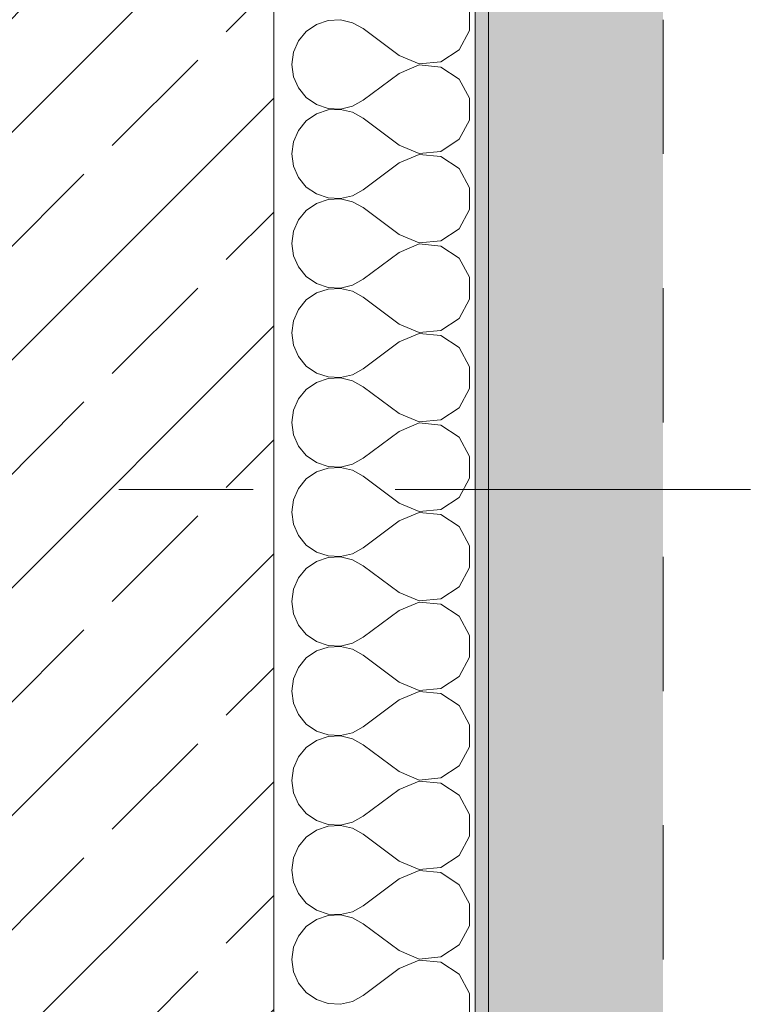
# Model space of a CAD drawing. Header units: metres. Extents: x -3.6 to 90.7, y -11.1 to 18.
# Tile 613 of 656: x 62.086 to 62.634, y 0.167 to 0.9. Entities that reach past the tile are written whole.
import ezdxf

# ---------------------------------------------------------------- set-up
doc = ezdxf.new("R2010")
doc.units = ezdxf.units.M
doc.header["$MEASUREMENT"] = 0
doc.linetypes.add('Strichlinie doppelt', pattern=[0.546806, 0.264583, -0.105833, 0.070556, -0.105833])
doc.linetypes.add('Strichlinie eng', pattern=[0.115, 0.075, -0.04])
for name, color, linetype in [('152 - Bemaßung_ Beschriftung.Ausbau', 7, 'Continuous'), ('301 - Elemente.Linie', 7, 'Continuous'), ('302 - Elemente.Schraffur', 7, 'Continuous'), ('451 - Universal.Achsen Raster', 7, 'Continuous'), ('603 - Struktur.Bodenplatte_ Decke Roh', 7, 'Continuous'), ('604 - Struktur.Wand Aussen', 7, 'Continuous')]:
    doc.layers.add(name, color=color, linetype=linetype)
doc.styles.add('ERSTELLTER_STIL_2', font='txt')
doc.dimstyles.new('ERSTELLTER_STIL__1', dxfattribs={"dimtxt": 0.1, "dimasz": 0.0532, "dimexe": 0.18, "dimexo": 0.0625, "dimgap": 0, "dimtad": 1, "dimzin": 0, "dimdsep": 46, "dimtxsty": 'ERSTELLTER_STIL_2', "dimblk": 'ARROWHEAD_2', "dimblk1": 'ARROWHEAD_2', "dimblk2": 'ARROWHEAD_2', "dimcen": 0.09, "dimse1": 1, "dimse2": 1, "dimclrd": 7, "dimclre": 7, "dimclrt": 7, "dimazin": 0, "dimtfac": 1, "dimtdec": 4, "dimtmove": 0, "dimatfit": 3, "dimfxl": 1, "dimtolj": 1, "dimtzin": 0, "dimarcsym": 0})
doc.dimstyles.new('ERSTELLTER_STIL__2', dxfattribs={"dimtxt": 0.1, "dimasz": 0.0532, "dimexe": 0.18, "dimexo": 0.0625, "dimgap": 0, "dimtad": 1, "dimzin": 0, "dimdsep": 46, "dimtxsty": 'ERSTELLTER_STIL_2', "dimblk": 'ARROWHEAD_2', "dimblk1": 'ARROWHEAD_2', "dimblk2": 'ARROWHEAD_2', "dimcen": 0.09, "dimse1": 1, "dimse2": 1, "dimclrd": 7, "dimclre": 7, "dimclrt": 7, "dimazin": 0, "dimtfac": 1, "dimtdec": 4, "dimtmove": 2, "dimatfit": 3, "dimfxl": 1, "dimtolj": 1, "dimtzin": 0, "dimarcsym": 0})
doc.dimstyles.new('ERSTELLTER_STIL__3', dxfattribs={"dimtxt": 0.1, "dimasz": 0.0532, "dimexe": 0.18, "dimexo": 0.0625, "dimgap": 0, "dimtad": 1, "dimtih": 1, "dimtoh": 1, "dimzin": 0, "dimdsep": 46, "dimtxsty": 'ERSTELLTER_STIL_2', "dimblk": 'ARROWHEAD_2', "dimblk1": 'ARROWHEAD_2', "dimblk2": 'ARROWHEAD_2', "dimcen": 0.09, "dimse1": 1, "dimse2": 1, "dimclrd": 7, "dimclre": 7, "dimclrt": 7, "dimazin": 0, "dimtfac": 1, "dimtdec": 4, "dimtmove": 0, "dimatfit": 3, "dimfxl": 1, "dimtolj": 1, "dimtzin": 0, "dimarcsym": 0})
pattern_1 = [(45, (0, 0), (-0.08485281, 0.08485281), []), (45, (-0.04243, 0.04243), (-0.08485281, 0.08485281), [0.09, -0.03])]

# ---------------------------------------------------------------- blocks, each defined once
blk = doc.blocks.new('*X125')
at = {"layer": '604 - Struktur.Wand Aussen', "color": 7, "linetype": 'Continuous', "lineweight": 5}
for p, q in [((62.42069, 0.89188), (62.42069, 0.90812)), ((62.30678, 0.89648), (62.2992, 0.89127)), ((62.3155, 0.89942), (62.30678, 0.89648)), ((62.32469, 0.89987), (62.3155, 0.89942)), ((62.33364, 0.89778), (62.32469, 0.89987)), ((62.34169, 0.89333), (62.33364, 0.89778)), ((62.2992, 0.89127), (62.29334, 0.88419)), ((62.36836, 0.87333), (62.34169, 0.89333)), ((62.41302, 0.87757), (62.42069, 0.89188)), ((62.29334, 0.88419), (62.28963, 0.87578)), ((62.28963, 0.87578), (62.28836, 0.86667)), ((62.36836, 0.87333), (62.38333, 0.86705)), ((62.39949, 0.86858), (62.41302, 0.87757)), ((62.28836, 0.86667), (62.28963, 0.85756)), ((62.38333, 0.86629), (62.36836, 0.86)), ((62.38333, 0.86705), (62.39949, 0.86858)), ((62.39949, 0.86475), (62.38333, 0.86629)), ((62.36836, 0.86), (62.34169, 0.84)), ((62.41302, 0.85576), (62.39949, 0.86475)), ((62.28963, 0.85756), (62.29334, 0.84914)), ((62.42069, 0.84145), (62.41302, 0.85576)), ((62.29334, 0.84914), (62.2992, 0.84206)), ((62.2992, 0.84206), (62.30678, 0.83685)), ((62.30678, 0.83685), (62.3155, 0.83391)), ((62.33364, 0.83555), (62.34169, 0.84)), ((62.42069, 0.82521), (62.42069, 0.84145)), ((62.30678, 0.82981), (62.2992, 0.82461)), ((62.3155, 0.83275), (62.30678, 0.82981)), ((62.3155, 0.83391), (62.32469, 0.83347)), ((62.32469, 0.8332), (62.3155, 0.83275)), ((62.32469, 0.83347), (62.33364, 0.83555)), ((62.33364, 0.83112), (62.32469, 0.8332)), ((62.34169, 0.82667), (62.33364, 0.83112)), ((62.2992, 0.82461), (62.29334, 0.81752)), ((62.36836, 0.80667), (62.34169, 0.82667)), ((62.41302, 0.8109), (62.42069, 0.82521)), ((62.29334, 0.81752), (62.28963, 0.80911)), ((62.28963, 0.80911), (62.28836, 0.8)), ((62.39949, 0.80192), (62.41302, 0.8109)), ((62.28836, 0.8), (62.28963, 0.79089)), ((62.36836, 0.80667), (62.38333, 0.80038)), ((62.38333, 0.79962), (62.36836, 0.79333)), ((62.38333, 0.80038), (62.39949, 0.80192)), ((62.39949, 0.79808), (62.38333, 0.79962)), ((62.36836, 0.79333), (62.34169, 0.77333)), ((62.41302, 0.7891), (62.39949, 0.79808)), ((62.28963, 0.79089), (62.29334, 0.78248)), ((62.42069, 0.77479), (62.41302, 0.7891)), ((62.29334, 0.78248), (62.2992, 0.77539)), ((62.2992, 0.77539), (62.30678, 0.77019)), ((62.30678, 0.77019), (62.3155, 0.76725)), ((62.33364, 0.76888), (62.34169, 0.77333)), ((62.42069, 0.75855), (62.42069, 0.77479)), ((62.30678, 0.76315), (62.2992, 0.75794)), ((62.3155, 0.76609), (62.30678, 0.76315)), ((62.3155, 0.76725), (62.32469, 0.7668)), ((62.32469, 0.76653), (62.3155, 0.76609)), ((62.32469, 0.7668), (62.33364, 0.76888)), ((62.33364, 0.76445), (62.32469, 0.76653)), ((62.34169, 0.76), (62.33364, 0.76445)), ((62.2992, 0.75794), (62.29334, 0.75086)), ((62.36836, 0.74), (62.34169, 0.76)), ((62.41302, 0.74424), (62.42069, 0.75855)), ((62.29334, 0.75086), (62.28963, 0.74244)), ((62.28963, 0.74244), (62.28836, 0.73333)), ((62.39949, 0.73525), (62.41302, 0.74424)), ((62.36836, 0.74), (62.38333, 0.73371)), ((62.38333, 0.73371), (62.39949, 0.73525)), ((62.28836, 0.73333), (62.28963, 0.72422)), ((62.36836, 0.72667), (62.34169, 0.70667)), ((62.38333, 0.73295), (62.36836, 0.72667)), ((62.39949, 0.73142), (62.38333, 0.73295)), ((62.41302, 0.72243), (62.39949, 0.73142)), ((62.28963, 0.72422), (62.29334, 0.71581)), ((62.42069, 0.70812), (62.41302, 0.72243)), ((62.29334, 0.71581), (62.2992, 0.70873)), ((62.2992, 0.70873), (62.30678, 0.70352)), ((62.33364, 0.70222), (62.34169, 0.70667)), ((62.42069, 0.69188), (62.42069, 0.70812)), ((62.30678, 0.70352), (62.3155, 0.70058)), ((62.3155, 0.69942), (62.30678, 0.69648)), ((62.3155, 0.70058), (62.32469, 0.70013)), ((62.32469, 0.69987), (62.3155, 0.69942)), ((62.32469, 0.70013), (62.33364, 0.70222)), ((62.33364, 0.69778), (62.32469, 0.69987)), ((62.34169, 0.69333), (62.33364, 0.69778)), ((62.2992, 0.69127), (62.29334, 0.68419)), ((62.30678, 0.69648), (62.2992, 0.69127)), ((62.36836, 0.67333), (62.34169, 0.69333)), ((62.41302, 0.67757), (62.42069, 0.69188)), ((62.29334, 0.68419), (62.28963, 0.67578)), ((62.28963, 0.67578), (62.28836, 0.66667)), ((62.39949, 0.66858), (62.41302, 0.67757)), ((62.36836, 0.67333), (62.38333, 0.66705)), ((62.38333, 0.66705), (62.39949, 0.66858)), ((62.28836, 0.66667), (62.28963, 0.65756)), ((62.38333, 0.66629), (62.36836, 0.66)), ((62.39949, 0.66475), (62.38333, 0.66629)), ((62.41302, 0.65576), (62.39949, 0.66475)), ((62.28963, 0.65756), (62.29334, 0.64914)), ((62.36836, 0.66), (62.34169, 0.64)), ((62.42069, 0.64145), (62.41302, 0.65576)), ((62.29334, 0.64914), (62.2992, 0.64206)), ((62.2992, 0.64206), (62.30678, 0.63685)), ((62.33364, 0.63555), (62.34169, 0.64)), ((62.42069, 0.62521), (62.42069, 0.64145)), ((62.30678, 0.63685), (62.3155, 0.63391)), ((62.3155, 0.63275), (62.30678, 0.62981)), ((62.3155, 0.63391), (62.32469, 0.63347)), ((62.32469, 0.6332), (62.3155, 0.63275)), ((62.32469, 0.63347), (62.33364, 0.63555)), ((62.33364, 0.63112), (62.32469, 0.6332)), ((62.34169, 0.62667), (62.33364, 0.63112)), ((62.2992, 0.62461), (62.29334, 0.61752)), ((62.30678, 0.62981), (62.2992, 0.62461)), ((62.36836, 0.60667), (62.34169, 0.62667)), ((62.41302, 0.6109), (62.42069, 0.62521)), ((62.29334, 0.61752), (62.28963, 0.60911)), ((62.28963, 0.60911), (62.28836, 0.6)), ((62.39949, 0.60192), (62.41302, 0.6109)), ((62.36836, 0.60667), (62.38333, 0.60038)), ((62.38333, 0.60038), (62.39949, 0.60192)), ((62.28836, 0.6), (62.28963, 0.59089)), ((62.38333, 0.59962), (62.36836, 0.59333)), ((62.39949, 0.59808), (62.38333, 0.59962)), ((62.41302, 0.5891), (62.39949, 0.59808)), ((62.28963, 0.59089), (62.29334, 0.58248)), ((62.36836, 0.59333), (62.34169, 0.57333)), ((62.42069, 0.57479), (62.41302, 0.5891)), ((62.29334, 0.58248), (62.2992, 0.57539)), ((62.2992, 0.57539), (62.30678, 0.57019)), ((62.33364, 0.56888), (62.34169, 0.57333)), ((62.42069, 0.55855), (62.42069, 0.57479)), ((62.30678, 0.57019), (62.3155, 0.56725)), ((62.3155, 0.56609), (62.30678, 0.56315)), ((62.3155, 0.56725), (62.32469, 0.5668)), ((62.32469, 0.56653), (62.3155, 0.56609)), ((62.32469, 0.5668), (62.33364, 0.56888)), ((62.33364, 0.56445), (62.32469, 0.56653)), ((62.2992, 0.55794), (62.29334, 0.55086)), ((62.30678, 0.56315), (62.2992, 0.55794)), ((62.34169, 0.56), (62.33364, 0.56445)), ((62.36836, 0.54), (62.34169, 0.56)), ((62.41302, 0.54424), (62.42069, 0.55855)), ((62.29334, 0.55086), (62.28963, 0.54244)), ((62.39949, 0.53525), (62.41302, 0.54424)), ((62.28963, 0.54244), (62.28836, 0.53333)), ((62.36836, 0.54), (62.38333, 0.53371)), ((62.28836, 0.53333), (62.28963, 0.52422)), ((62.38333, 0.53295), (62.36836, 0.52667)), ((62.38333, 0.53371), (62.39949, 0.53525)), ((62.39949, 0.53142), (62.38333, 0.53295)), ((62.41302, 0.52243), (62.39949, 0.53142)), ((62.28963, 0.52422), (62.29334, 0.51581)), ((62.36836, 0.52667), (62.34169, 0.50667)), ((62.42069, 0.50812), (62.41302, 0.52243)), ((62.29334, 0.51581), (62.2992, 0.50873)), ((62.2992, 0.50873), (62.30678, 0.50352)), ((62.33364, 0.50222), (62.34169, 0.50667)), ((62.42069, 0.49188), (62.42069, 0.50812)), ((62.30678, 0.50352), (62.3155, 0.50058)), ((62.3155, 0.49942), (62.30678, 0.49648)), ((62.3155, 0.50058), (62.32469, 0.50013)), ((62.32469, 0.49987), (62.3155, 0.49942)), ((62.32469, 0.50013), (62.33364, 0.50222)), ((62.33364, 0.49778), (62.32469, 0.49987)), ((62.30678, 0.49648), (62.2992, 0.49127)), ((62.34169, 0.49333), (62.33364, 0.49778)), ((62.36836, 0.47333), (62.34169, 0.49333)), ((62.41302, 0.47757), (62.42069, 0.49188)), ((62.29334, 0.48419), (62.28963, 0.47578)), ((62.2992, 0.49127), (62.29334, 0.48419)), ((62.39949, 0.46858), (62.41302, 0.47757)), ((62.28963, 0.47578), (62.28836, 0.46667)), ((62.36836, 0.47333), (62.38333, 0.46705)), ((62.28836, 0.46667), (62.28963, 0.45756)), ((62.38333, 0.46629), (62.36836, 0.46)), ((62.38333, 0.46705), (62.39949, 0.46858)), ((62.39949, 0.46475), (62.38333, 0.46629)), ((62.41302, 0.45576), (62.39949, 0.46475)), ((62.28963, 0.45756), (62.29334, 0.44914)), ((62.36836, 0.46), (62.34169, 0.44)), ((62.42069, 0.44145), (62.41302, 0.45576)), ((62.29334, 0.44914), (62.2992, 0.44206)), ((62.2992, 0.44206), (62.30678, 0.43685)), ((62.42069, 0.42521), (62.42069, 0.44145)), ((62.30678, 0.43685), (62.3155, 0.43391)), ((62.3155, 0.43275), (62.30678, 0.42981)), ((62.3155, 0.43391), (62.32469, 0.43347)), ((62.32469, 0.4332), (62.3155, 0.43275)), ((62.32469, 0.43347), (62.33364, 0.43555)), ((62.33364, 0.43112), (62.32469, 0.4332)), ((62.33364, 0.43555), (62.34169, 0.44)), ((62.30678, 0.42981), (62.2992, 0.42461)), ((62.34169, 0.42667), (62.33364, 0.43112)), ((62.36836, 0.40667), (62.34169, 0.42667)), ((62.2992, 0.42461), (62.29334, 0.41752)), ((62.41302, 0.4109), (62.42069, 0.42521)), ((62.29334, 0.41752), (62.28963, 0.40911)), ((62.39949, 0.40192), (62.41302, 0.4109)), ((62.28963, 0.40911), (62.28836, 0.4)), ((62.36836, 0.40667), (62.38333, 0.40038)), ((62.28836, 0.4), (62.28963, 0.39089)), ((62.38333, 0.39962), (62.36836, 0.39333)), ((62.38333, 0.40038), (62.39949, 0.40192)), ((62.39949, 0.39808), (62.38333, 0.39962)), ((62.41302, 0.3891), (62.39949, 0.39808)), ((62.28963, 0.39089), (62.29334, 0.38248)), ((62.36836, 0.39333), (62.34169, 0.37333)), ((62.42069, 0.37479), (62.41302, 0.3891)), ((62.29334, 0.38248), (62.2992, 0.37539)), ((62.2992, 0.37539), (62.30678, 0.37019)), ((62.42069, 0.35855), (62.42069, 0.37479)), ((62.30678, 0.37019), (62.3155, 0.36725)), ((62.3155, 0.36725), (62.32469, 0.3668)), ((62.32469, 0.3668), (62.33364, 0.36888)), ((62.33364, 0.36888), (62.34169, 0.37333)), ((62.30678, 0.36315), (62.2992, 0.35794)), ((62.3155, 0.36609), (62.30678, 0.36315)), ((62.32469, 0.36653), (62.3155, 0.36609)), ((62.33364, 0.36445), (62.32469, 0.36653)), ((62.34169, 0.36), (62.33364, 0.36445)), ((62.36836, 0.34), (62.34169, 0.36)), ((62.2992, 0.35794), (62.29334, 0.35086)), ((62.41302, 0.34424), (62.42069, 0.35855)), ((62.29334, 0.35086), (62.28963, 0.34244)), ((62.28963, 0.34244), (62.28836, 0.33333)), ((62.36836, 0.34), (62.38333, 0.33371)), ((62.39949, 0.33525), (62.41302, 0.34424)), ((62.28836, 0.33333), (62.28963, 0.32422)), ((62.38333, 0.33295), (62.36836, 0.32667)), ((62.38333, 0.33371), (62.39949, 0.33525)), ((62.39949, 0.33142), (62.38333, 0.33295)), ((62.41302, 0.32243), (62.39949, 0.33142)), ((62.28963, 0.32422), (62.29334, 0.31581)), ((62.36836, 0.32667), (62.34169, 0.30667)), ((62.29334, 0.31581), (62.2992, 0.30873)), ((62.42069, 0.30812), (62.41302, 0.32243)), ((62.2992, 0.30873), (62.30678, 0.30352)), ((62.42069, 0.29188), (62.42069, 0.30812)), ((62.30678, 0.30352), (62.3155, 0.30058)), ((62.32469, 0.30013), (62.33364, 0.30222)), ((62.33364, 0.30222), (62.34169, 0.30667)), ((62.30678, 0.29648), (62.2992, 0.29127)), ((62.3155, 0.29942), (62.30678, 0.29648)), ((62.3155, 0.30058), (62.32469, 0.30013)), ((62.32469, 0.29987), (62.3155, 0.29942)), ((62.33364, 0.29778), (62.32469, 0.29987)), ((62.34169, 0.29333), (62.33364, 0.29778)), ((62.2992, 0.29127), (62.29334, 0.28419)), ((62.36836, 0.27333), (62.34169, 0.29333)), ((62.41302, 0.27757), (62.42069, 0.29188)), ((62.29334, 0.28419), (62.28963, 0.27578)), ((62.28963, 0.27578), (62.28836, 0.26667)), ((62.36836, 0.27333), (62.38333, 0.26705)), ((62.39949, 0.26858), (62.41302, 0.27757)), ((62.28836, 0.26667), (62.28963, 0.25756)), ((62.38333, 0.26629), (62.36836, 0.26)), ((62.38333, 0.26705), (62.39949, 0.26858)), ((62.39949, 0.26475), (62.38333, 0.26629)), ((62.41302, 0.25576), (62.39949, 0.26475)), ((62.28963, 0.25756), (62.29334, 0.24914)), ((62.36836, 0.26), (62.34169, 0.24)), ((62.42069, 0.24145), (62.41302, 0.25576)), ((62.29334, 0.24914), (62.2992, 0.24206)), ((62.2992, 0.24206), (62.30678, 0.23685)), ((62.30678, 0.23685), (62.3155, 0.23391)), ((62.32469, 0.23347), (62.33364, 0.23555)), ((62.33364, 0.23555), (62.34169, 0.24)), ((62.42069, 0.22521), (62.42069, 0.24145)), ((62.30678, 0.22981), (62.2992, 0.22461)), ((62.3155, 0.23275), (62.30678, 0.22981)), ((62.3155, 0.23391), (62.32469, 0.23347)), ((62.32469, 0.2332), (62.3155, 0.23275)), ((62.33364, 0.23112), (62.32469, 0.2332)), ((62.34169, 0.22667), (62.33364, 0.23112)), ((62.2992, 0.22461), (62.29334, 0.21752)), ((62.36836, 0.20667), (62.34169, 0.22667)), ((62.41302, 0.2109), (62.42069, 0.22521)), ((62.29334, 0.21752), (62.28963, 0.20911)), ((62.28963, 0.20911), (62.28836, 0.2)), ((62.36836, 0.20667), (62.38333, 0.20038)), ((62.39949, 0.20192), (62.41302, 0.2109)), ((62.28836, 0.2), (62.28963, 0.19089)), ((62.38333, 0.19962), (62.36836, 0.19333)), ((62.38333, 0.20038), (62.39949, 0.20192)), ((62.39949, 0.19808), (62.38333, 0.19962)), ((62.41302, 0.1891), (62.39949, 0.19808)), ((62.28963, 0.19089), (62.29334, 0.18248)), ((62.36836, 0.19333), (62.34169, 0.17333)), ((62.42069, 0.17479), (62.41302, 0.1891)), ((62.29334, 0.18248), (62.2992, 0.17539)), ((62.2992, 0.17539), (62.30678, 0.17019)), ((62.30678, 0.17019), (62.3155, 0.16725)), ((62.32469, 0.1668), (62.33364, 0.16888)), ((62.33364, 0.16888), (62.34169, 0.17333)), ((62.42069, 0.15855), (62.42069, 0.17479)), ((62.3155, 0.16725), (62.32469, 0.1668))]:
    blk.add_line(p, q, dxfattribs=at)
blk = doc.blocks.new('*D363')
at = {"layer": '152 - Bemaßung_ Beschriftung.Ausbau', "color": 7, "linetype": 'Continuous', "lineweight": 5}
for p, q in [((-2.21, 0.27019), (-2.14, 0.22978)), ((-2.14, 0.22479), (-2.21, 0.26521)), ((-2.1225, 0.245), (-2.2275, 0.245)), ((-2.175, 0.005), (-2.175, 0.245)), ((-2.21, 0.02521), (-2.14, -0.01521)), ((-2.1225, 0.005), (-2.2275, 0.005)), ((-2.175, -0.145), (-2.175, 0.005))]:
    blk.add_line(p, q, dxfattribs=at)
at = {"layer": '152 - Bemaßung_ Beschriftung.Ausbau', "color": 7, "lineweight": 5, "insert": (-2.195, 0.04911), "char_height": 0.1, "attachment_point": 7, "rotation": 90, "style": 'ERSTELLTER_STIL_2'}
blk.add_mtext('\\A1;{\\pql;\\fArial|b0|i0|c0|p38;24}', dxfattribs=at)
blk = doc.blocks.new('ARROWHEAD_2')
at = {"color": 0, "linetype": 'Continuous', "lineweight": 0}
for p, q in [((-0.378, -0.655), (0.378, 0.655)), ((0, 0), (-1, 0))]:
    blk.add_line(p, q, dxfattribs=at)
blk = doc.blocks.new('*D451')
at = {"layer": '152 - Bemaßung_ Beschriftung.Ausbau', "color": 7, "linetype": 'Continuous', "lineweight": 5}
for p, q in [((62.03503, -4.6125), (62.03503, -4.5075)), ((62.27503, -4.6125), (62.27503, -4.5075)), ((62.05523, -4.525), (62.01482, -4.595)), ((62.29523, -4.525), (62.25482, -4.595)), ((62.03503, -4.56), (62.27503, -4.56))]:
    blk.add_line(p, q, dxfattribs=at)
at = {"layer": '152 - Bemaßung_ Beschriftung.Ausbau', "color": 7, "lineweight": 5, "char_height": 0.1, "attachment_point": 7, "style": 'ERSTELLTER_STIL_2'}
for s, insert in [('\\A1;{\\pql;\\fArial|b0|i0|c0|p38;24}', (62.07914, -4.54)), ('\\A1;{\\pql;\\fArial|b0|i0|c0|p38;15}', (62.26815, -4.54836))]:
    blk.add_mtext(s, dxfattribs=dict(at, insert=insert))
blk = doc.blocks.new('*D490')
at = {"layer": '152 - Bemaßung_ Beschriftung.Ausbau', "color": 7, "linetype": 'Continuous', "lineweight": 5}
for p, q in [((61.57999, -5.1125), (61.57999, -5.0075)), ((61.87999, -5.1125), (61.87999, -5.0075)), ((61.6002, -5.025), (61.55978, -5.095)), ((61.9002, -5.025), (61.85978, -5.095)), ((61.57999, -5.06), (61.87999, -5.06))]:
    blk.add_line(p, q, dxfattribs=at)
at = {"layer": '152 - Bemaßung_ Beschriftung.Ausbau', "color": 7, "lineweight": 5, "char_height": 0.1, "attachment_point": 7, "style": 'ERSTELLTER_STIL_2'}
for s, insert in [('\\A1;{\\pql;\\fArial|b0|i0|c0|p38;15\\fArial|b0|i0|c0|p38;\\A1{\\H.66x;\\S5^  ;}}', (61.85658, -5.05075)), ('\\A1;{\\pql;\\fArial|b0|i0|c0|p38;30}', (61.6541, -5.04))]:
    blk.add_mtext(s, dxfattribs=dict(at, insert=insert))
blk = doc.blocks.new('*D492')
at = {"layer": '152 - Bemaßung_ Beschriftung.Ausbau', "color": 7, "linetype": 'Continuous', "lineweight": 5}
for p, q in [((62.03503, -5.1125), (62.03503, -5.0075)), ((62.27503, -5.1125), (62.27503, -5.0075)), ((62.05523, -5.025), (62.01482, -5.095)), ((62.29523, -5.025), (62.25482, -5.095)), ((62.03503, -5.06), (62.27503, -5.06))]:
    blk.add_line(p, q, dxfattribs=at)
at = {"layer": '152 - Bemaßung_ Beschriftung.Ausbau', "color": 7, "lineweight": 5, "char_height": 0.1, "attachment_point": 7, "style": 'ERSTELLTER_STIL_2'}
for s, insert in [('\\A1;{\\pql;\\fArial|b0|i0|c0|p38;24}', (62.07914, -5.04)), ('\\A1;{\\pql;\\fArial|b0|i0|c0|p38;15}', (62.27058, -5.0505))]:
    blk.add_mtext(s, dxfattribs=dict(at, insert=insert))
blk = doc.blocks.new('*D495')
at = {"layer": '152 - Bemaßung_ Beschriftung.Ausbau', "color": 7, "linetype": 'Continuous', "lineweight": 5}
for p, q in [((63.43503, 0.005), (63.43503, 6.145)), ((63.40003, 0.02521), (63.47003, -0.01521)), ((63.48753, 0.005), (63.38253, 0.005)), ((63.43503, -0.145), (63.43503, 0.005)), ((63.40003, -0.12479), (63.47003, -0.16521)), ((63.48753, -0.145), (63.38253, -0.145)), ((63.43503, -0.17923), (63.43503, -0.145))]:
    blk.add_line(p, q, dxfattribs=at)
at = {"layer": '152 - Bemaßung_ Beschriftung.Ausbau', "color": 7, "lineweight": 5, "insert": (63.41502, -0.317), "char_height": 0.1, "attachment_point": 7, "rotation": 90, "style": 'ERSTELLTER_STIL_2'}
blk.add_mtext('\\A1;{\\pql;\\fArial|b0|i0|c0|p38;15}', dxfattribs=at)
blk = doc.blocks.new('*D496')
at = {"layer": '152 - Bemaßung_ Beschriftung.Ausbau', "color": 7, "linetype": 'Continuous', "lineweight": 5}
for p, q in [((63.40003, 6.16521), (63.47003, 6.12479)), ((63.48753, 6.145), (63.38253, 6.145)), ((63.43503, 0.005), (63.43503, 6.145)), ((63.40003, 0.02521), (63.47003, -0.01521))]:
    blk.add_line(p, q, dxfattribs=at)
at = {"layer": '152 - Bemaßung_ Beschriftung.Ausbau', "color": 7, "lineweight": 5, "insert": (63.41502, 2.94197), "char_height": 0.1, "attachment_point": 7, "rotation": 90, "style": 'ERSTELLTER_STIL_2'}
blk.add_mtext('\\A1;{\\pql;\\fArial|b0|i0|c0|p38;6,14}', dxfattribs=at)
blk = doc.blocks.new('*D500')
at = {"layer": '152 - Bemaßung_ Beschriftung.Ausbau', "color": 7, "linetype": 'Continuous', "lineweight": 5}
for p, q in [((63.93503, 0.005), (63.93503, 0.245)), ((63.90003, 0.02521), (63.97003, -0.01521)), ((63.98753, 0.005), (63.88253, 0.005)), ((63.93503, -0.145), (63.93503, 0.005)), ((63.90003, -0.12479), (63.97003, -0.16521)), ((63.98753, -0.145), (63.88253, -0.145)), ((63.93503, -0.17923), (63.93503, -0.145))]:
    blk.add_line(p, q, dxfattribs=at)
at = {"layer": '152 - Bemaßung_ Beschriftung.Ausbau', "color": 7, "lineweight": 5, "insert": (63.92338, -0.14589), "char_height": 0.1, "attachment_point": 7, "rotation": 90, "style": 'ERSTELLTER_STIL_2'}
blk.add_mtext('\\A1;{\\pql;\\fArial|b0|i0|c0|p38;15}', dxfattribs=at)
blk = doc.blocks.new('*D502')
at = {"layer": '152 - Bemaßung_ Beschriftung.Ausbau', "color": 7, "linetype": 'Continuous', "lineweight": 5}
for p, q in [((63.90003, 0.26521), (63.97003, 0.22479)), ((63.93503, 0.005), (63.93503, 0.245)), ((63.90003, 0.02521), (63.97003, -0.01521)), ((63.98753, 0.005), (63.88253, 0.005)), ((63.93503, -0.145), (63.93503, 0.005))]:
    blk.add_line(p, q, dxfattribs=at)
at = {"layer": '152 - Bemaßung_ Beschriftung.Ausbau', "color": 7, "lineweight": 5, "insert": (63.91502, 0.04911), "char_height": 0.1, "attachment_point": 7, "rotation": 90, "style": 'ERSTELLTER_STIL_2'}
blk.add_mtext('\\A1;{\\pql;\\fArial|b0|i0|c0|p38;24}', dxfattribs=at)
blk = doc.blocks.new('*D503')
at = {"layer": '152 - Bemaßung_ Beschriftung.Ausbau', "color": 7, "linetype": 'Continuous', "lineweight": 5}
for p, q in [((63.90003, 5.82521), (63.97003, 5.78479)), ((63.98753, 5.805), (63.88253, 5.805)), ((63.93503, 0.245), (63.93503, 5.805)), ((63.90003, 0.26521), (63.97003, 0.22479)), ((63.98753, 0.245), (63.88253, 0.245)), ((63.93503, 0.005), (63.93503, 0.245))]:
    blk.add_line(p, q, dxfattribs=at)
at = {"layer": '152 - Bemaßung_ Beschriftung.Ausbau', "color": 7, "lineweight": 5, "char_height": 0.1, "attachment_point": 7, "rotation": 90, "style": 'ERSTELLTER_STIL_2'}
for s, insert in [('\\A1;{\\pql;\\fArial|b0|i0|c0|p38;12}', (63.91502, 5.633)), ('\\A1;{\\pql;\\fArial|b0|i0|c0|p38;5,56}', (63.91502, 2.81608))]:
    blk.add_mtext(s, dxfattribs=dict(at, insert=insert))
blk = doc.blocks.new('*D510')
at = {"layer": '152 - Bemaßung_ Beschriftung.Ausbau', "color": 7, "linetype": 'Continuous', "lineweight": 5}
for p, q in [((64.43503, 0.005), (64.43503, 0.245)), ((64.40003, 0.02521), (64.47003, -0.01521)), ((64.48753, 0.005), (64.38253, 0.005)), ((64.43503, -0.145), (64.43503, 0.005)), ((64.40003, -0.12479), (64.47003, -0.16521)), ((64.48753, -0.145), (64.38253, -0.145)), ((64.43503, -0.17923), (64.43503, -0.145))]:
    blk.add_line(p, q, dxfattribs=at)
at = {"layer": '152 - Bemaßung_ Beschriftung.Ausbau', "color": 7, "lineweight": 5, "insert": (64.42552, -0.14665), "char_height": 0.1, "attachment_point": 7, "rotation": 90, "style": 'ERSTELLTER_STIL_2'}
blk.add_mtext('\\A1;{\\pql;\\fArial|b0|i0|c0|p38;15}', dxfattribs=at)
blk = doc.blocks.new('*D511')
at = {"layer": '152 - Bemaßung_ Beschriftung.Ausbau', "color": 7, "linetype": 'Continuous', "lineweight": 5}
for p, q in [((64.40003, 0.27019), (64.47003, 0.22978)), ((64.47003, 0.22479), (64.40003, 0.26521)), ((64.43503, 0.005), (64.43503, 0.245)), ((64.40003, 0.02521), (64.47003, -0.01521))]:
    blk.add_line(p, q, dxfattribs=at)
at = {"layer": '152 - Bemaßung_ Beschriftung.Ausbau', "color": 7, "lineweight": 5, "insert": (64.41502, 0.04911), "char_height": 0.1, "attachment_point": 7, "rotation": 90, "style": 'ERSTELLTER_STIL_2'}
blk.add_mtext('\\A1;{\\pql;\\fArial|b0|i0|c0|p38;24}', dxfattribs=at)
blk = doc.blocks.new('*D512')
at = {"layer": '152 - Bemaßung_ Beschriftung.Ausbau', "color": 7, "linetype": 'Continuous', "lineweight": 5}
for p, q in [((64.43503, 0.24998), (64.43503, 0.69998)), ((64.40003, 0.27019), (64.47003, 0.22978)), ((64.47003, 0.22479), (64.40003, 0.26521)), ((64.48753, 0.24998), (64.38253, 0.24998)), ((64.43503, 0.245), (64.43503, 0.24998)), ((64.48753, 0.245), (64.38253, 0.245)), ((64.43503, 0.005), (64.43503, 0.245))]:
    blk.add_line(p, q, dxfattribs=at)
blk = doc.blocks.new('*D513')
at = {"layer": '152 - Bemaßung_ Beschriftung.Ausbau', "color": 7, "linetype": 'Continuous', "lineweight": 5}
for p, q in [((64.43503, 0.69998), (64.43503, 5.19998)), ((64.40003, 0.72019), (64.47003, 0.67978)), ((64.48753, 0.69998), (64.38253, 0.69998)), ((64.43503, 0.24998), (64.43503, 0.69998)), ((64.40003, 0.27019), (64.47003, 0.22978)), ((64.47003, 0.22479), (64.40003, 0.26521))]:
    blk.add_line(p, q, dxfattribs=at)
at = {"layer": '152 - Bemaßung_ Beschriftung.Ausbau', "color": 7, "lineweight": 5, "char_height": 0.1, "attachment_point": 7, "rotation": 90, "style": 'ERSTELLTER_STIL_2'}
for s, insert in [('\\A1;{\\pql;\\fArial|b0|i0|c0|p38;0\\fArial|b0|i0|c0|p38;\\A1{\\H.66x;\\S5^  ;}}', (64.41667, 0.27021)), ('\\A1;{\\pql;\\fArial|b0|i0|c0|p38;45}', (64.41502, 0.46208))]:
    blk.add_mtext(s, dxfattribs=dict(at, insert=insert))
blk = doc.blocks.new('*D514')
at = {"layer": '152 - Bemaßung_ Beschriftung.Ausbau', "color": 7, "linetype": 'Continuous', "lineweight": 5}
for p, q in [((64.40003, 5.22019), (64.47003, 5.17978)), ((64.48753, 5.19998), (64.38253, 5.19998)), ((64.43503, 0.69998), (64.43503, 5.19998)), ((64.40003, 0.72019), (64.47003, 0.67978))]:
    blk.add_line(p, q, dxfattribs=at)
at = {"layer": '152 - Bemaßung_ Beschriftung.Ausbau', "color": 7, "lineweight": 5, "insert": (64.41502, 2.81695), "char_height": 0.1, "attachment_point": 7, "rotation": 90, "style": 'ERSTELLTER_STIL_2'}
blk.add_mtext('\\A1;{\\pql;\\fArial|b0|i0|c0|p38;4,50}', dxfattribs=at)
blk = doc.blocks.new('*D523')
at = {"layer": '152 - Bemaßung_ Beschriftung.Ausbau', "color": 7, "linetype": 'Continuous', "lineweight": 5}
for p, q in [((64.93503, 13.845), (64.93503, 13.87923)), ((64.97003, 13.82479), (64.90003, 13.86521)), ((64.98753, 13.845), (64.88253, 13.845)), ((64.93503, -0.145), (64.93503, 13.845)), ((64.90003, -0.12479), (64.97003, -0.16521)), ((64.98753, -0.145), (64.88253, -0.145)), ((64.93503, -0.17923), (64.93503, -0.145))]:
    blk.add_line(p, q, dxfattribs=at)
at = {"layer": '152 - Bemaßung_ Beschriftung.Ausbau', "color": 7, "lineweight": 5, "insert": (64.91502, 6.67903), "char_height": 0.1, "attachment_point": 7, "rotation": 90, "style": 'ERSTELLTER_STIL_2'}
blk.add_mtext('\\A1;{\\pql;\\fArial|b0|i0|c0|p38;13,99}', dxfattribs=at)

msp = doc.modelspace()

# ---------------------------------------------------------------- hatches: boundary and pattern name
at = {"layer": '302 - Elemente.Schraffur', "linetype": 'Continuous', "lineweight": 0, "true_color": 0x2f2f2f}
msp.add_hatch(color=250, dxfattribs=at).paths.add_polyline_path([(62.56499, 5.1), (62.43503, 5.1), (62.43503, -3.31), (62.56499, -3.31)])
at = {"layer": '604 - Struktur.Wand Aussen', "linetype": 'Continuous', "lineweight": 0, "true_color": 0x000000}
h = msp.add_hatch(dxfattribs=at)
h.set_pattern_fill('Beton__Stahlbeton_0001', color=18, style=0, pattern_type=2)
h.set_pattern_definition(pattern_1)
h.paths.add_polyline_path([(62.27503, 0.245), (62.27503, 5.975), (62.03503, 5.975), (62.03503, 0.245)])
h = msp.add_hatch(dxfattribs=at)
h.set_pattern_fill('Verputz_0001', color=18, style=0, pattern_type=2)
h.set_pattern_definition([(0, (0, 0), (0, 0.08660254), [0, -0.05]), (0, (0.025, 0.0433), (0, 0.08660254), [0, -0.05])])
h.paths.add_polyline_path([(62.43503, 5.975), (62.42502, 5.975), (62.42502, -0.145), (62.43503, -0.145)])
h = msp.add_hatch(dxfattribs=at)
h.set_pattern_fill('Beton__Stahlbeton_0001', color=18, style=0, pattern_type=2)
h.set_pattern_definition(pattern_1)
h.paths.add_polyline_path([(62.03503, 0.245), (62.27503, 0.005), (62.27503, 0.245)])
h = msp.add_hatch(dxfattribs=at)
h.set_pattern_fill('Beton__Stahlbeton_0001', color=18, style=0, pattern_type=2)
h.set_pattern_definition(pattern_1)
h.paths.add_polyline_path([(62.03503, 0.005), (62.27503, 0.005), (62.03503, 0.245)])

# ---------------------------------------------------------------- linework, layer by layer
at = {"layer": '301 - Elemente.Linie', "color": 253, "linetype": 'Strichlinie eng', "lineweight": 13, "true_color": 0xa0a0a0, "flags": 128}
msp.add_lwpolyline([(62.56499, 5.1), (62.56498, -3.31)], dxfattribs=at)
at = {"layer": '451 - Universal.Achsen Raster', "color": 160, "linetype": 'Strichlinie doppelt', "lineweight": 9, "true_color": 0x3232ff}
msp.add_line((64.93503, 0.54998), (-3.175, 0.54998), dxfattribs=at)
at = {"layer": '603 - Struktur.Bodenplatte_ Decke Roh', "color": 7, "linetype": 'Continuous', "lineweight": 18, "flags": 128}
msp.add_lwpolyline([(-0.015, 0.005), (62.27503, 0.005), (62.27503, 13.695), (50.77999, 13.695), (50.77999, 13.455), (50.77999, 12.99998), (50.84002, 12.99998), (50.84002, 8.58498), (49.03003, 8.58498), (49.03003, 8.72498), (47.41002, 8.72498), (47.41002, 12.99998), (47.47999, 12.99998), (47.47999, 13.455), (47.47999, 13.695), (14.77999, 13.695)], dxfattribs=at)
at = {"layer": '604 - Struktur.Wand Aussen', "color": 7, "linetype": 'Continuous', "lineweight": 13}
for p, q in [((62.27503, 0.245), (62.27503, 5.975)), ((62.27503, 0.005), (62.27503, 0.245)), ((62.27503, 0.005), (62.27503, 0.245))]:
    msp.add_line(p, q, dxfattribs=at)
at = {"layer": '604 - Struktur.Wand Aussen', "color": 7, "linetype": 'Continuous', "lineweight": 5}
msp.add_line((62.42502, -0.005), (62.42502, 5.975), dxfattribs=at)
at = {"layer": '604 - Struktur.Wand Aussen', "color": 7, "linetype": 'Continuous', "lineweight": 5, "flags": 128}
msp.add_lwpolyline([(62.43503, -0.145), (62.43503, 5.975)], dxfattribs=at)

# ---------------------------------------------------------------- block references
at = {"layer": '604 - Struktur.Wand Aussen', "color": 7, "lineweight": 18}
msp.add_blockref('*X125', (0, 0), dxfattribs=at)

# ---------------------------------------------------------------- dimensions: what is measured, and where the dimension line sits
at = {"layer": '152 - Bemaßung_ Beschriftung.Ausbau', "color": 7, "linetype": 'Continuous', "lineweight": 5}
for base, p1, p2, dimstyle, picture, middle in [((64.93503, 13.845), (62.42502, -0.145), (62.42502, 13.845), 'ERSTELLTER_STIL__1', '*D523', (64.86502, 6.84703)), ((63.43503, 6.145), (62.27503, 0.005), (62.15503, 6.145), 'ERSTELLTER_STIL__1', '*D496', (63.36502, 3.07185)), ((63.43503, 0.005), (62.42502, -0.145), (62.27503, 0.005), 'ERSTELLTER_STIL__1', '*D495', (63.36502, -0.24077)), ((63.93503, 5.805), (62.03503, 0.245), (59.89247, 5.805), 'ERSTELLTER_STIL__1', '*D503', (63.86502, 2.94597)), ((64.43503, 5.19998), (61.87999, 0.69998), (61.57999, 5.19998), 'ERSTELLTER_STIL__1', '*D514', (64.36502, 2.94684)), ((64.43503, 0.69998), (61.87999, 0.24998), (61.87999, 0.69998), 'ERSTELLTER_STIL__1', '*D513', (64.36502, 0.53832)), ((64.43503, 0.24998), (61.88999, 0.245), (61.87999, 0.24998), 'ERSTELLTER_STIL__1', '*D512', (64.36502, 0.44339)), ((-2.175, 0.245), (62.27503, 0.005), (0.68999, 0.245), 'ERSTELLTER_STIL__1', '*D363', (-2.245, 0.12535)), ((64.43503, 0.245), (62.27503, 0.005), (61.88999, 0.245), 'ERSTELLTER_STIL__1', '*D511', (64.36502, 0.12535)), ((63.93503, 0.245), (62.27503, 0.005), (62.03503, 0.245), 'ERSTELLTER_STIL__1', '*D502', (63.86502, 0.12535)), ((63.93503, 0.005), (62.42502, -0.145), (62.27503, 0.005), 'ERSTELLTER_STIL__2', '*D500', (63.87338, -0.06965)), ((64.43503, 0.005), (62.42502, -0.145), (62.27503, 0.005), 'ERSTELLTER_STIL__2', '*D510', (64.37552, -0.07041))]:
    dim = msp.add_linear_dim(base=base, p1=p1, p2=p2, angle=90, dimstyle=dimstyle, dxfattribs=at)
    dim.commit()
    dim.dimension.update_dxf_attribs({"geometry": picture, "text_midpoint": middle, "dimtype": 160, "text_rotation": 90})
for base, p1, p2, picture, middle in [((61.87999, -5.06), (61.57999, 0.69998), (61.87999, 0.24998), '*D490', (61.73034, -4.99)), ((62.27503, -4.56), (62.03503, 0.245), (62.27503, 0.005), '*D451', (62.15537, -4.49)), ((62.27503, -5.06), (62.03503, 0.245), (62.27503, 0.005), '*D492', (62.15537, -4.99))]:
    dim = msp.add_linear_dim(base=base, p1=p1, p2=p2, dimstyle='ERSTELLTER_STIL__3', dxfattribs=at)
    dim.commit()
    dim.dimension.update_dxf_attribs({"geometry": picture, "text_midpoint": middle, "dimtype": 160})

doc.saveas('drawing.dxf')
